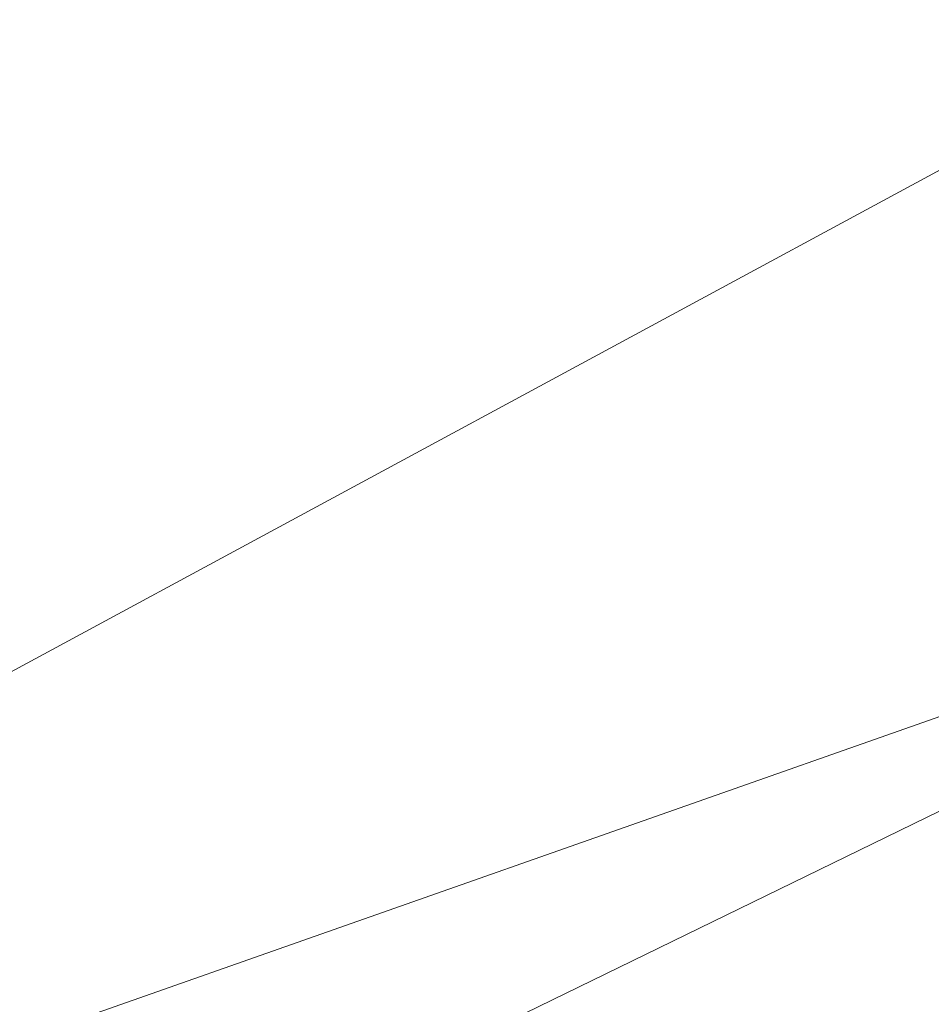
# Model space of a CAD drawing. Extents: x 1620613 to 1693141, y 557269 to 607790.
# Tile 936 of 1056: x 1620876.4 to 1620877.94, y 607337.19 to 607338.85. Entities that reach past the tile are written whole.
import ezdxf

# ---------------------------------------------------------------- set-up
doc = ezdxf.new("R2010")
doc.units = 0
doc.header["$LTSCALE"] = 10
doc.header["$MEASUREMENT"] = 0
for name, pattern in [('DGN Style 2', [7.346996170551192, 4.408197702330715, -2.938798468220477]), ('DGN Style 3', [10.28579463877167, 7.346996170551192, -2.938798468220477]), ('DGN Style 5', [5.142897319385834, 2.204098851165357, -2.938798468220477])]:
    doc.linetypes.add(name, pattern=pattern)
for name, color, linetype, lineweight in [('DT_X_Contour_Minor', 136, 'DGN Style 3', 0), ('PV_X_Driveway', 7, 'DGN Style 5', 0), ('SV_X_Top_of_Bank', 97, 'DGN Style 2', 0)]:
    doc.layers.add(name, color=color, linetype=linetype, lineweight=lineweight)

# ---------------------------------------------------------------- blocks, each defined once
blk = doc.blocks.new('*U1004')
at = {"layer": 'DT_X_Contour_Minor', "transparency": 33554559, "flags": 128}
for points, elevation in [([(-17.45736527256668, 52.90326992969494), (-21.39895877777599, 50.0977725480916), (-22.17212463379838, 49.54786270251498), (-22.80236784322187, 49.10048918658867), (-23.28968840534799, 48.75565200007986), (-23.63408632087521, 48.51335114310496), (-24.36191723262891, 48.00393063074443), (-24.86158497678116, 47.58533965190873), (-25.8147150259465, 46.71163209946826), (-27.22130737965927, 45.38280797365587), (-29.08136203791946, 43.59886727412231), (-34.64612420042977, 38.23486997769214), (-36.47441867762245, 36.47166088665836), (-37.78573048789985, 35.20503158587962), (-38.58005963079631, 34.43498207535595), (-38.85740610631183, 34.16151235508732), (-38.94539676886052, 34.04400650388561), (-38.93639807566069, 34.00681650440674), (-38.93534537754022, 33.99954533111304), (-38.93604386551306, 33.99367038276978), (-38.93849353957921, 33.98919165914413), (-38.94269439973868, 33.98610916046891), (-38.95623160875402, 33.97975079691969), (-38.96354734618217, 33.97610134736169), (-38.97534165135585, 33.96992177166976), (-38.99161452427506, 33.96121206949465), (-39.01236596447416, 33.94997224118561), (-39.11965601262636, 33.89161608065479), (-41.00425999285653, 32.35813691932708), (-41.41850579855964, 32.06585747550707), (-41.85355579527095, 31.84622449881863), (-42.30940998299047, 31.69923798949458), (-42.78606836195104, 31.62489794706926), (-45.05901724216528, 31.44748617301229), (-45.41155417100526, 31.3261421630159), (-45.47864930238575, 31.30298905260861), (-45.52884744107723, 31.28553429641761), (-45.56214858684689, 31.27377789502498), (-45.57855274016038, 31.26771984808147), (-45.60682844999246, 31.25629857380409), (-45.61209900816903, 31.25412344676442), (-45.61557950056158, 31.25263748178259), (-45.6172699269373, 31.25184067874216), (-45.61939097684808, 31.2506347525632), (-45.6221740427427, 31.24922665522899), (-45.63966620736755, 31.24067520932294), (-45.69890002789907, 31.21193393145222), (-45.82608510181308, 31.15654833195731), (-46.17424678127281, 31.00658998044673), (-46.74338506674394, 30.76205887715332), (-47.53349995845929, 30.42295502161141), (-49.93510847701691, 29.39258107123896), (-50.87372427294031, 28.98969278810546), (-51.88836527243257, 28.55380840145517), (-52.97903147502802, 28.08492791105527), (-54.14572288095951, 27.5830513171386), (-57.35826690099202, 26.20071892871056), (-58.58553470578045, 25.6693915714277), (-59.85793010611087, 25.11215879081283), (-61.17545310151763, 24.52902058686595), (-62.53810369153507, 23.91997695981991), (-66.2320087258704, 22.26132005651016), (-67.60640780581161, 21.64488324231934), (-68.95917626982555, 21.0395654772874), (-70.29031411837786, 20.44536676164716), (-71.5998213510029, 19.8622870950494), (-75.06299981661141, 18.3222333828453), (-76.39654123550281, 17.72836383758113), (-77.7997816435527, 17.10179548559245), (-79.27272104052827, 16.44252832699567), (-80.81535942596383, 15.7505623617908), (-85.0219937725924, 13.86172137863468), (-86.5189906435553, 13.18894839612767), (-87.85500549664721, 12.58726018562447), (-89.03003833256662, 12.05665674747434), (-90.04408915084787, 11.5971380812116), (-92.53358197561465, 10.46653466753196), (-93.46605290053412, 10.0434813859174), (-94.39634605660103, 9.622274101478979), (-95.32446144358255, 9.202912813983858), (-96.25039906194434, 8.785397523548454), (-98.7166623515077, 7.674484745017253), (-99.58089384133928, 7.285275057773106), (-100.32389084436, 6.950830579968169), (-100.9456533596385, 6.671151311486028), (-101.4461813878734, 6.446237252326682), (-102.6192768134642, 5.919486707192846), (-103.0579989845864, 5.720960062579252), (-103.4943439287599, 5.520443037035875), (-103.9283116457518, 5.317935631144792), (-104.3599021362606, 5.113437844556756), (-105.5076404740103, 4.565456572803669), (-105.9101584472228, 4.373629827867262), (-106.2569086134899, 4.209135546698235), (-106.5478909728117, 4.071973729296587), (-106.7831055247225, 3.962144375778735), (-107.3359872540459, 3.705709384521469), (-107.582444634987, 3.592054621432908), (-107.907155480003, 3.44341657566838), (-108.3101197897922, 3.25979524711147), (-108.7913375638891, 3.041190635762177), (-110.1789229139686, 2.411600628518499), (-110.6338851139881, 2.205665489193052), (-110.9580827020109, 2.060052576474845), (-111.1515156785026, 1.974761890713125), (-111.214184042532, 1.949793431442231), (-111.2069468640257, 1.96364050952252), (-111.2115937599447, 1.964845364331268), (-111.2309623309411, 1.958074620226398), (-111.2650525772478, 1.943328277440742), (-111.3138644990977, 1.920606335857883), (-111.4636585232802, 1.849380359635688), (-111.5138489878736, 1.825879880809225), (-111.5520748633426, 1.808797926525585), (-111.5783361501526, 1.798134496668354), (-111.5926328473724, 1.793889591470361), (-111.6148045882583, 1.791127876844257), (-111.6289791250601, 1.786770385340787), (-111.6548739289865, 1.775769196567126), (-111.6924890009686, 1.758124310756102), (-111.7418243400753, 1.733835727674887), (-111.8890122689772, 1.660207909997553), (-111.9556566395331, 1.62680212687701), (-112.0451988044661, 1.581805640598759), (-112.1576387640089, 1.525218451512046), (-112.2929765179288, 1.457040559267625), (-112.9779808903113, 1.111832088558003), (-114.4292185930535, -2.077517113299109), (-114.7156034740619, -2.707376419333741), (-114.9527991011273, -3.230090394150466), (-115.140805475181, -3.645659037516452), (-115.2796225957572, -3.954082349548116), (-115.5842159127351, -4.633684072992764), (-115.7192088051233, -4.895647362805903), (-115.8957424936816, -5.171835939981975), (-116.1138169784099, -5.46224980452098), (-116.373432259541, -5.766888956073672), (-117.6818987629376, -7.221730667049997), (-120.7368154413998, -10.20587712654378), (-121.3553677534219, -10.7922755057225), (-121.9017746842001, -11.27255073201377), (-122.3760362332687, -11.64670280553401), (-122.7781524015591, -11.91473172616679), (-123.7542683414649, -12.48797797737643), (-124.3046113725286, -12.81351193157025), (-125.2235535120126, -13.36017910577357), (-126.5110947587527, -14.1279794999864), (-128.1672351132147, -15.11691311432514), (-133.0750748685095, -18.04891371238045), (-134.6900997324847, -19.01396191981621), (-135.8542945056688, -19.71010609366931), (-136.5676591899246, -20.13734623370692), (-136.8301937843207, -20.29568234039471), (-136.929179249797, -20.35937324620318), (-137.0337521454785, -20.42665931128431), (-137.273231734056, -20.58074932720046), (-137.6476180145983, -20.82164329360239), (-138.1569109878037, -21.14934121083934), (-139.6949011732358, -22.1389409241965), (-140.3494626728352, -22.54464155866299), (-141.1596545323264, -23.01954367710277), (-142.125476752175, -23.56364727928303), (-143.2469293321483, -24.17695236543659), (-148.8435122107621, -27.20051289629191), (-155.6668337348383, -30.52728392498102), (-156.9690717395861, -31.16036576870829), (-157.9515050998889, -31.63385228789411), (-158.6141338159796, -31.9477434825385), (-158.9569578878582, -32.10203935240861), (-159.4447492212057, -32.30070123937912), (-159.6311749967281, -32.37850830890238), (-159.8246088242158, -32.46293310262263), (-160.0250507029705, -32.55397562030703), (-160.232500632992, -32.65163586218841), (-160.7950445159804, -32.9208868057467), (-161.0059018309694, -33.00597154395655), (-161.2165658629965, -33.05928755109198), (-161.4270366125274, -33.08083482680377), (-161.6373140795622, -33.07061337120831), (-162.1977962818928, -33.00099784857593), (-162.5945986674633, -33.09803384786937), (-163.3646441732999, -33.44135348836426), (-164.5079327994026, -34.03095676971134), (-166.0244645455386, -34.86684369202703), (-170.5662066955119, -37.42425367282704), (-172.2728793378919, -38.35526261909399), (-173.9865906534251, -39.23023197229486), (-175.7073406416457, -40.04916173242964), (-177.435129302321, -40.81205189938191), (-182.0519506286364, -42.77170622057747), (-183.6363930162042, -43.44221749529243), (-184.9271041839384, -43.98401057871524), (-185.9240841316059, -44.39708547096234), (-186.6273328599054, -44.68144217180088), (-188.1110211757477, -45.26810245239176), (-188.6012821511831, -45.46267125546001), (-188.9592988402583, -45.60638245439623), (-189.1850712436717, -45.69923604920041), (-189.2785993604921, -45.74123203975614), (-189.3516819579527, -45.78541120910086), (-189.6950575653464, -45.99428155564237), (-190.6703724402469, -46.58775821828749), (-192.2776265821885, -47.56584119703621), (-194.5168199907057, -48.92853049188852), (-201.330588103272, -53.07517703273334), (-203.5688460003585, -54.43730063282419), (-205.1732936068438, -55.41368652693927), (-206.143930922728, -56.00433471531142), (-206.4807579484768, -56.20924519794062), (-206.5338829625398, -56.24135621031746), (-206.56011325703, -56.25664552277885), (-206.5989603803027, -56.27843020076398), (-206.6504243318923, -56.30671024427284), (-206.71450511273, -56.34148565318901), (-207.042988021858, -56.51892674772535), (-216.8652858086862, -60.26712173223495), (-218.7128353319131, -60.9722375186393), (-220.04592770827, -61.48121559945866), (-220.8645629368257, -61.79405597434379), (-221.1687410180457, -61.91075864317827), (-221.2939397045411, -61.96044881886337), (-221.6560887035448, -62.10013437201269), (-222.648636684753, -62.48192339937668), (-224.2715836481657, -63.10581590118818), (-226.5249295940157, -63.97181187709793), (-233.3743840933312, -66.60393911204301), (-235.7518862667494, -67.51956538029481), (-237.7473019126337, -68.29234875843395), (-239.3606310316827, -68.92228924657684), (-240.5918736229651, -69.40938684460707), (-243.3657384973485, -70.51785658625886), (-244.3541457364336, -70.9117544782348), (-245.2389687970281, -71.2620958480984), (-246.0202076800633, -71.56888069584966), (-246.6978623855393, -71.83210902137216), (-248.3668293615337, -72.47597585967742), (-248.9959418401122, -72.7096468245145), (-249.6315540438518, -72.92775959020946), (-250.2736659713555, -73.1303141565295), (-250.922277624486, -73.31731052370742), (-252.6605749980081, -73.79522323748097), (-253.3777047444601, -73.97307582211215), (-254.2253709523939, -74.14819904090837), (-255.2035736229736, -74.32059289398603), (-256.3123127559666, -74.49025738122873), (-259.4429990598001, -74.9390568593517), (-259.9788609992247, -75.2542390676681), (-259.2384320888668, -75.86318608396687), (-257.2217123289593, -76.76589790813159), (-253.9287017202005, -77.96237454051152), (-243.4456189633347, -81.5446653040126), (-239.9443442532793, -82.67948381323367), (-237.3028321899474, -83.39722126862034), (-235.5210827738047, -83.69787767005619), (-234.599096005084, -83.58145301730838), (-233.2868148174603, -82.71487920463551), (-232.5237475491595, -82.61634619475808), (-231.218756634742, -82.97067752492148), (-229.3718420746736, -83.77787319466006), (-226.9830038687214, -85.03793320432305), (-219.8902037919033, -89.00191234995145), (-217.497983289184, -90.29225249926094), (-215.6409218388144, -91.19028858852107), (-214.3190194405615, -91.6960206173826), (-213.532276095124, -91.80944858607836), (-212.1478392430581, -91.58885108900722), (-211.5918114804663, -91.45855411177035), (-210.9620558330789, -91.23311130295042), (-210.2585722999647, -90.91252266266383), (-209.4813608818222, -90.49678819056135), (-207.310493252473, -89.26130182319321), (-206.5328441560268, -88.82721764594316), (-205.8280475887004, -88.45157989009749), (-205.1961035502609, -88.13438855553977), (-204.6370120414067, -87.87564364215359), (-203.2432380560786, -87.26358576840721), (-202.625732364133, -87.00239332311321), (-201.8185457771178, -86.67785939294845), (-200.8216782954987, -86.28998397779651), (-199.63512991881, -85.83876707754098), (-196.2180930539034, -84.55106669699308), (-194.9945850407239, -84.07257631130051), (-193.8868386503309, -83.60288043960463), (-192.8948538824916, -83.14197908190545), (-192.018630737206, -82.68987223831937), (-189.8363845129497, -81.49598000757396), (-188.9887605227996, -81.05798606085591), (-188.0825732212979, -80.63942339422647), (-187.1178226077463, -80.2402920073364), (-186.0945086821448, -79.86059190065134), (-183.2875871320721, -78.87396665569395), (-182.3396351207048, -78.53955701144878), (-181.6009702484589, -78.276297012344), (-181.0715925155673, -78.08418665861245), (-180.7515019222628, -77.96322594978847), (-180.1769765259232, -77.73553025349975), (-179.8737207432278, -77.61785036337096), (-179.3948474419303, -77.4355824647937), (-178.7403566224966, -77.1887265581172), (-177.9102482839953, -76.87728264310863), (-175.4624693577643, -75.96064819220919), (-174.3456440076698, -75.53590440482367), (-172.8310021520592, -74.94914888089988), (-170.9185437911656, -74.20038162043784), (-168.6082689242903, -73.28960262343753), (-161.9171139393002, -70.64484298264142), (-159.6972275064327, -69.7679149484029), (-158.0559344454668, -69.12070057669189), (-156.9932347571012, -68.70319986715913), (-156.5091284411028, -68.51541282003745), (-155.9896360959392, -68.32093224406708), (-155.7559475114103, -68.21733815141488), (-155.4445010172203, -68.05241630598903), (-155.0552966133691, -67.82616670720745), (-154.5883343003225, -67.5385893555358), (-153.2394242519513, -66.68994607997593), (-152.7152412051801, -66.37564430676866), (-152.1543746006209, -66.06922144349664), (-151.5568244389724, -65.77067749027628), (-150.9225907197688, -65.480012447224), (-149.182389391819, -64.71541087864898), (-148.3115284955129, -64.34412459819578), (-147.0040968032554, -63.80371693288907), (-145.2600943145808, -63.09418788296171), (-143.0795210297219, -62.21553744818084), (-136.6825645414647, -59.64697444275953), (-134.4940270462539, -58.77966739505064), (-132.726131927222, -58.10416850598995), (-131.378879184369, -57.62047777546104), (-130.4522688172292, -57.32859520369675), (-128.5421643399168, -56.8059858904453), (-127.9128130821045, -56.63172460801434), (-127.4573376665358, -56.50089774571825), (-127.1757380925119, -56.41350530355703), (-127.0680143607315, -56.36954728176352), (-126.9710139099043, -56.26575682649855), (-126.7956728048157, -56.1396739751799), (-126.7287661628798, -56.11255874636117), (-126.6031924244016, -56.08524856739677), (-126.418951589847, -56.05774343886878), (-126.176043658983, -56.03004336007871), (-125.4500663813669, -55.9559165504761), (-125.2042487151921, -55.92880988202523), (-125.0112786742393, -55.90308498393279), (-124.8711562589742, -55.87874185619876), (-124.7838814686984, -55.85578049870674), (-124.6216121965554, -55.79639257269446), (-124.5715618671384, -55.77771408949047), (-124.5431128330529, -55.76621958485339), (-124.5362650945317, -55.76190905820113), (-124.5510186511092, -55.76478251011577), (-124.6191631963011, -55.78202368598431), (-124.5718470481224, -55.75624373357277), (-124.3787901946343, -55.66597299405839), (-124.0399926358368, -55.511211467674), (-123.555454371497, -55.29195915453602), (-122.0690313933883, -54.62129860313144), (-121.5602130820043, -54.39369512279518), (-121.1485753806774, -54.21388009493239), (-120.834118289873, -54.0818535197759), (-120.6168418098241, -53.99761539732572), (-120.1670120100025, -53.83669834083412), (-119.9940170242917, -53.77017708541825), (-119.8124044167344, -53.69130111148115), (-119.622174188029, -53.60007041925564), (-119.42332633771, -53.49648500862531), (-118.8815752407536, -53.20378428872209), (-118.7012260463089, -53.10660114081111), (-118.5664917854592, -53.03457723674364), (-118.4773724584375, -52.98771257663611), (-118.4338680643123, -52.96600716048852), (-118.378676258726, -52.94167170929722), (-118.3462711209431, -52.92746957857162), (-118.2904495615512, -52.90311477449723), (-118.211211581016, -52.86860729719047), (-118.108557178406, -52.82394714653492), (-117.8035902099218, -52.69131651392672), (-117.7033780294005, -52.64756809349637), (-117.6314667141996, -52.61579580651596), (-117.5878562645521, -52.59599965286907), (-117.5725466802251, -52.58817963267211), (-117.5694556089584, -52.58329442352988), (-117.5023191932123, -52.5537070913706), (-117.3032282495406, -52.46860900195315), (-116.9721827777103, -52.32800015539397), (-116.5091827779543, -52.1318805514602), (-115.0985767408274, -51.53488059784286), (-114.5787590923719, -51.31273690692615), (-114.0772606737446, -51.09405579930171), (-113.594081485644, -50.87883727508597), (-113.1292215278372, -50.66708133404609), (-111.914020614, -50.10701560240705), (-111.4423497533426, -49.89071825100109), (-110.938737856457, -49.6618754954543), (-110.4031849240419, -49.42048733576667), (-109.8356909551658, -49.16655377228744), (-108.2797856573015, -48.47267039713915), (-107.637205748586, -48.18686541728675), (-106.8763949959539, -47.84986300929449), (-105.9973533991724, -47.46166317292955), (-105.0000809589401, -47.02226590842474), (-102.1830466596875, -45.78227663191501), (-101.0416261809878, -45.27859689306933), (-99.730140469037, -44.69754963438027), (-98.24858952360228, -44.03913485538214), (-96.59697334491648, -43.3033525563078), (-91.96590989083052, -41.23810973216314), (-90.26453862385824, -40.47824782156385), (-88.63372241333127, -39.7475942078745), (-87.07346125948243, -39.0461488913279), (-85.58375516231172, -38.37391187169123), (-81.70527897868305, -36.62022421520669), (-80.33508533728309, -36.00080075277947), (-79.13336155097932, -35.4577961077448), (-78.1001076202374, -34.99121027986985), (-77.23532354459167, -34.60104326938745), (-75.15385914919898, -33.66248966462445), (-74.2553197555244, -33.25839136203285), (-73.12079987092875, -32.75001165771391), (-71.75029949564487, -32.13735055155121), (-70.14381862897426, -31.4204080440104), (-65.54522899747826, -29.36951948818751), (-63.95151954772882, -28.65803548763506), (-62.61933342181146, -28.0617499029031), (-61.54867061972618, -27.58066273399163), (-60.73953114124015, -27.21477398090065), (-58.93052363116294, -26.39266852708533), (-58.31693849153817, -26.11331703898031), (-57.83293870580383, -25.89184166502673), (-57.47852427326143, -25.72824240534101), (-57.25369519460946, -25.62251925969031), (-56.82693145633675, -25.41775902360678), (-56.65531035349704, -25.33478436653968), (-56.46051984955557, -25.23943057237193), (-56.24255994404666, -25.13169764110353), (-56.0014306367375, -25.01158557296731), (-55.32752661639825, -24.67478120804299), (-55.05126318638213, -24.53896794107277), (-54.72790091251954, -24.38413141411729), (-54.35743979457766, -24.21027162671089), (-53.93987983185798, -24.01738857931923), (-52.76358814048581, -23.47766943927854), (-52.37750348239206, -23.30100356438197), (-52.10146827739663, -23.1757952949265), (-51.93548252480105, -23.10204463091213), (-51.87954622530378, -23.07975157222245), (-51.87711536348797, -23.08891355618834), (-51.86492463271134, -23.08638447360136), (-51.83017558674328, -23.07192573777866), (-51.77286822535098, -23.04553734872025), (-51.69300254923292, -23.00721930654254), (-51.44994965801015, -22.88913165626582), (-51.31643438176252, -22.82435836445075), (-51.09817822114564, -22.71860422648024), (-50.7951811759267, -22.5718692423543), (-50.40744324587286, -22.38415341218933), (-48.4002708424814, -21.41252423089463), (-48.36751615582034, -20.77412141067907), (-48.22934931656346, -20.45036320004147), (-47.82888652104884, -19.75268977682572), (-47.16612776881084, -18.68110114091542), (-46.24107306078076, -17.23559729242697), (-43.42453256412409, -12.8823667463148), (-42.35470139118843, -11.39228932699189), (-41.25761324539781, -10.18697997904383), (-40.13326812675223, -9.266438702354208), (-38.98166603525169, -8.63066549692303), (-35.87438449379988, -7.314961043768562), (-34.83209626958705, -6.873628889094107), (-34.0356927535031, -6.536410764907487), (-33.48517394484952, -6.303306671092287), (-33.18053984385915, -6.174316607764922), (-32.69602851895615, -5.96916181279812), (-32.28319507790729, -5.712428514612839), (-31.40807824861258, -5.096094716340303), (-30.07067803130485, -4.120160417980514), (-28.27099442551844, -2.784625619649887), (-22.85546029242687, 1.256267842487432), (-20.95785962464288, 2.654420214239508), (-19.32670822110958, 3.818207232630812), (-17.96200608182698, 4.747628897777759), (-16.86375320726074, 5.442685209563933), (-14.29034455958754, 6.983681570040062), (-13.4230960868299, 7.5066692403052), (-12.75140715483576, 7.919884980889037), (-12.2752777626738, 8.223328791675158), (-11.99470791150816, 8.417000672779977), (-11.50726769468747, 8.787096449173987), (-11.10789761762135, 9.047810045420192), (-10.27536754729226, 9.552379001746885), (-9.009677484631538, 10.30080331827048), (-7.310827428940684, 11.2930829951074), (-2.203013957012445, 14.26430261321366), (-0.4445038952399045, 15.288643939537), (1.00016618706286, 16.13325320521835), (2.130996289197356, 16.79813040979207), (2.947986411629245, 17.28327555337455), (4.70817343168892, 18.33735318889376), (5.556006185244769, 18.85372868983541), (6.779364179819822, 19.61229696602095), (8.37824741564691, 20.61305801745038), (10.35265589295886, 21.85601184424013), (16.11844548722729, 25.49347908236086), (18.05360645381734, 26.71963120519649), (19.53474715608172, 27.66998714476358), (20.56186759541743, 28.34454690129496), (21.13496777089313, 28.7433104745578), (22.05787455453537, 29.43895175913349), (22.41446905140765, 29.54562768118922), (22.79207245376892, 29.34392448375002), (23.19068476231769, 28.83384216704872), (23.61030597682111, 28.01538073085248), (25.61755909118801, 23.47634274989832)], 0.6000414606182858), ([(-19.69856338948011, 52.66703538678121), (-22.97917621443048, 50.33200244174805), (-23.62268697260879, 49.87430905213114), (-24.14724232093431, 49.50195728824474), (-24.55284226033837, 49.21494715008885), (-24.83948679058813, 49.01327863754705), (-25.44526499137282, 48.58928477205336), (-25.8611415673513, 48.24088889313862), (-26.65443764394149, 47.51369665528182), (-27.82515322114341, 46.40770805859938), (-29.37328829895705, 44.92292310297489), (-34.00487450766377, 40.45843474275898), (-35.55615833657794, 38.95139871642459), (-36.73632016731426, 37.77865690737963), (-37.54535999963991, 36.94020931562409), (-37.98327783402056, 36.43605594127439), (-39.16094306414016, 34.86336003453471), (-39.04050473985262, 34.36560984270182), (-39.02641544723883, 34.2682926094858), (-39.03576399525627, 34.18966242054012), (-39.06855038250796, 34.12971927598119), (-39.12477461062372, 34.0884631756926), (-39.30595633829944, 34.00336296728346), (-39.40387001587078, 33.95451880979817), (-39.56172475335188, 33.87181149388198), (-39.77952055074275, 33.75524101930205), (-40.05725740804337, 33.6048073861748), (-41.49322521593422, 32.82376972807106), (-41.86682246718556, 32.51977822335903), (-41.94894109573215, 32.46183777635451), (-42.03518387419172, 32.41829850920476), (-42.12555080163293, 32.3891604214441), (-42.22004187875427, 32.37442351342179), (-42.67062325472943, 32.33925402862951), (-44.52491818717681, 31.70100150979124), (-44.87782919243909, 31.57921938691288), (-45.14186437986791, 31.48740981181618), (-45.31702374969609, 31.42557278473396), (-45.40330730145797, 31.39370830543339), (-45.51489568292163, 31.34869975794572), (-45.55203357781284, 31.33363400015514), (-45.57975597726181, 31.3221931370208), (-45.59806288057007, 31.31437716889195), (-45.60695428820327, 31.31018609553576), (-45.61811071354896, 31.30384309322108), (-45.63274925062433, 31.29643669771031), (-45.6682975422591, 31.2789747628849), (-45.72475558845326, 31.25145728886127), (-45.80212338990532, 31.21388427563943), (-46.03631719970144, 31.10028218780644), (-46.21665420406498, 31.01860475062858), (-46.58201985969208, 30.85877400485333), (-47.13241416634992, 30.62078995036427), (-47.86783712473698, 30.30465258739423), (-50.07566988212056, 29.35741520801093), (-50.93855268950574, 28.98703429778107), (-51.87132654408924, 28.58631960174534), (-52.87399144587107, 28.15527112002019), (-53.94654739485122, 27.69388885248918), (-56.89988465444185, 26.42309109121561), (-58.06257946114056, 25.91916534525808), (-59.33566093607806, 25.36048642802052), (-60.71912907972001, 24.74705433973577), (-62.21298389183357, 24.07886908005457), (-66.34377894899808, 22.22403749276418), (-67.84851839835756, 21.54901817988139), (-69.2646404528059, 20.915083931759), (-70.59214511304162, 20.32223474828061), (-71.83103237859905, 19.77047062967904), (-75.01657522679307, 18.35387973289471), (-76.27740395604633, 17.79226561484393), (-77.67073300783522, 17.16986643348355), (-79.19656238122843, 16.48668218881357), (-80.85489207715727, 15.74271288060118), (-85.45377169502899, 13.67774797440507), (-87.07017853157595, 12.95140588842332), (-88.4702393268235, 12.32110330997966), (-89.65395408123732, 11.78684023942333), (-90.62132279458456, 11.34861667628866), (-92.9125113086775, 10.30807318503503), (-93.7707048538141, 9.91871885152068), (-94.62689410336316, 9.531063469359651), (-95.48107905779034, 9.145107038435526), (-96.33325971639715, 8.76084955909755), (-98.60306907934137, 7.738428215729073), (-99.40987567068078, 7.375095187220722), (-100.1279384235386, 7.051912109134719), (-100.7572573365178, 6.768878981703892), (-101.2978324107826, 6.525995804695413), (-102.6210408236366, 5.93184059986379), (-103.1047424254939, 5.713238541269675), (-103.5634409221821, 5.503048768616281), (-103.9971363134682, 5.301271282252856), (-104.4058285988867, 5.107906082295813), (-105.4623372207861, 4.603481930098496), (-105.8398135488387, 4.423677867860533), (-106.1798610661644, 4.26258379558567), (-106.4824797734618, 4.120199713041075), (-106.747669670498, 3.996525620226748), (-107.4049376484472, 3.691674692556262), (-107.6804949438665, 3.564470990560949), (-108.0142158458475, 3.411498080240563), (-108.406100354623, 3.232755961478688), (-108.8561484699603, 3.028244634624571), (-110.1338282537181, 2.448522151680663), (-110.552566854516, 2.259257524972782), (-110.8505228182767, 2.126255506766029), (-111.0276961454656, 2.049516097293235), (-111.08408683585, 2.029039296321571), (-111.0734184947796, 2.049451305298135), (-111.080268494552, 2.051227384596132), (-111.1088197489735, 2.041246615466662), (-111.1590722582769, 2.01950899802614), (-111.2310260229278, 1.986014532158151), (-111.4518377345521, 1.881020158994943), (-111.5258236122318, 1.846378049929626), (-111.582172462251, 1.821197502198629), (-111.6208842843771, 1.805478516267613), (-111.6419590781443, 1.799221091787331), (-111.6746424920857, 1.795150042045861), (-111.6955372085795, 1.788726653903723), (-111.7337087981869, 1.772509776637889), (-111.7891572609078, 1.746499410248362), (-111.8618825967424, 1.710695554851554), (-112.0788526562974, 1.602160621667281), (-112.1770932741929, 1.55291708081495), (-112.3090875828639, 1.486587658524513), (-112.4748355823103, 1.403172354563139), (-112.6743372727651, 1.302671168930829), (-113.6841037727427, 0.7937985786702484), (-115.0783100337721, -2.270214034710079), (-115.3522554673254, -2.863819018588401), (-115.5765747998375, -3.331485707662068), (-115.7512680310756, -3.67321410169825), (-115.8763351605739, -3.88900420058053), (-116.1436793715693, -4.296526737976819), (-116.3361288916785, -4.53254616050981), (-116.712969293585, -4.934962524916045), (-117.2742005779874, -5.503775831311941), (-118.0198227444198, -6.238986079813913), (-120.2540030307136, -8.421409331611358), (-121.0628229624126, -9.181990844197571), (-121.8136475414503, -9.82691794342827), (-122.5064767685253, -10.35619062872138), (-123.1413106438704, -10.76980890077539), (-124.7568738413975, -11.71858507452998), (-125.4910743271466, -12.1518302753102), (-126.4820033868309, -12.73998374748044), (-127.7296610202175, -13.48304549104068), (-129.2340472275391, -14.38101550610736), (-133.5880485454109, -16.98214657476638), (-135.0237390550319, -17.84016853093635), (-136.0653095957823, -18.46338609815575), (-136.7127601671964, -18.85179927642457), (-136.9660907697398, -19.0054080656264), (-137.1161457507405, -19.10195898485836), (-137.6377050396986, -19.43754950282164), (-141.3087850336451, -21.79965801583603), (-142.3010540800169, -22.41467155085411), (-143.5292477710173, -23.13458965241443), (-144.9933661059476, -23.95941232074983), (-146.6934090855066, -24.88913955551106), (-155.1774338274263, -29.47264397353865), (-158.1466348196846, -30.92030429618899), (-158.713309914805, -31.19579288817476), (-159.1408204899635, -31.40183281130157), (-159.4291665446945, -31.53842406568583), (-159.5783480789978, -31.60556665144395), (-159.7906128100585, -31.69201532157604), (-159.8883121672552, -31.73380688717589), (-160.0222116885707, -31.79434508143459), (-160.1923113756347, -31.87362990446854), (-160.3986112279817, -31.97166135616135), (-160.9970110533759, -32.25807406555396), (-161.2066706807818, -32.35040008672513), (-161.3868496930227, -32.41256861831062), (-161.5375480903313, -32.44457966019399), (-161.6587658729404, -32.44643321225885), (-161.9427058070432, -32.41116603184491), (-162.2622683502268, -32.52707462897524), (-163.0080010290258, -32.90125080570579), (-164.1799038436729, -33.53369456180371), (-165.7779767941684, -34.42440589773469), (-170.6077315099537, -37.14399289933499), (-172.4226320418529, -38.13404136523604), (-174.2450176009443, -39.06449651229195), (-176.0748881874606, -39.93535834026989), (-177.9122438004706, -40.74662684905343), (-182.8218388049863, -42.83055178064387), (-184.4818742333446, -43.53374406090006), (-185.779784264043, -44.08037720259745), (-186.7155688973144, -44.47045120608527), (-187.2892281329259, -44.70396607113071), (-188.3361522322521, -45.11792686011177), (-188.6820914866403, -45.25521901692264), (-188.9347161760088, -45.35662489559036), (-189.0940263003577, -45.42214449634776), (-189.1600218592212, -45.451777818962), (-189.2115905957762, -45.4829516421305), (-189.4617345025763, -45.63511273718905), (-190.1734896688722, -46.0682156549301), (-191.3468560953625, -46.78226039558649), (-201.688822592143, -53.07604850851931), (-205.38679917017, -54.64874049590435), (-205.8096564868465, -54.82854462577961), (-206.0697906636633, -54.93912351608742), (-206.167201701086, -54.98047716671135), (-206.2714584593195, -55.02426665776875), (-208.0122552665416, -55.75542891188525), (-208.5894353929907, -55.98843138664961), (-209.5623374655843, -56.36879869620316), (-210.9309614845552, -56.89653084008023), (-212.695307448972, -57.57162781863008), (-217.9278592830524, -59.56837287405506), (-219.6532586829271, -60.22691584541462), (-220.9050430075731, -60.70498596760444), (-221.6832122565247, -61.00258324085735), (-221.9877664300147, -61.11970766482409), (-222.1684241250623, -61.19140899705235), (-222.5113793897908, -61.32394815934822), (-223.404751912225, -61.66778964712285), (-224.8485416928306, -62.22293346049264), (-226.8427487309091, -62.98937959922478), (-232.8945238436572, -65.31497240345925), (-235.0483319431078, -66.14522009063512), (-236.9709249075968, -66.89176854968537), (-238.6623027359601, -67.5546177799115), (-240.1224654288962, -68.13376778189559), (-243.7079457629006, -69.56656881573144), (-244.9504880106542, -70.0621904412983), (-245.9890045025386, -70.47445454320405), (-246.8234952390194, -70.80336112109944), (-247.453960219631, -71.0489101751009), (-248.8631658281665, -71.59256428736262), (-249.4288484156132, -71.79934764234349), (-250.068991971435, -72.0119571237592), (-250.7835964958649, -72.23039273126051), (-251.57266198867, -72.45465446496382), (-253.7761179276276, -73.0604539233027), (-254.6851475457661, -73.28589885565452), (-255.7596444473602, -73.50788405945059), (-256.9996086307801, -73.72640953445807), (-258.4050400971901, -73.94147528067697), (-262.3734803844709, -74.51037096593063), (-263.0527359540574, -74.90989415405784), (-262.1141724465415, -75.68179195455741), (-259.5577898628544, -76.8260643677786), (-255.3835882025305, -78.34271139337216), (-242.0952916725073, -82.8836029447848), (-237.6840457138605, -84.33988916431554), (-234.4165302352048, -85.3030791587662), (-232.2927452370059, -85.77317292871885), (-231.3126907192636, -85.75017047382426), (-230.2241859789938, -85.03136896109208), (-229.5912405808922, -84.9496382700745), (-228.508782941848, -85.24354733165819), (-226.9768130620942, -85.91309614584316), (-224.995330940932, -86.95828471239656), (-219.112028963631, -90.24630722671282), (-217.1124980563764, -91.31418354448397), (-215.5263818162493, -92.05179561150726), (-214.3536802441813, -92.45914342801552), (-213.5943933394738, -92.53622699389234), (-212.1208478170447, -92.30143083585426), (-211.5290315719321, -92.16274735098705), (-210.858741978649, -91.92279401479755), (-210.1099790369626, -91.58157082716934), (-209.28274274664, -91.13907778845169), (-206.9721481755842, -89.82406988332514), (-206.1693524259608, -89.3729833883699), (-205.4939111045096, -89.0059798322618), (-204.9458242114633, -88.72305921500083), (-204.5250917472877, -88.52422153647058), (-203.5729444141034, -88.10609831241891), (-203.0896583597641, -87.90451251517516), (-202.3539106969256, -87.61334754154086), (-201.3657014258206, -87.2326033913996), (-200.1250305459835, -86.76228006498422), (-196.4799593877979, -85.38864562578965), (-195.1748011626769, -84.87822341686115), (-193.9931298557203, -84.3771826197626), (-192.9349454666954, -83.88552323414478), (-192.0002479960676, -83.40324526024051), (-189.6723706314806, -82.12967921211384), (-188.7681808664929, -81.66245595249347), (-187.8015195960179, -81.21596070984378), (-186.7723868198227, -80.79019348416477), (-185.6807825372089, -80.38515427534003), (-182.6865424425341, -79.33268707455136), (-181.6753293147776, -78.97596076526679), (-180.8873700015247, -78.69513223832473), (-180.3226645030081, -78.49020149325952), (-179.9812128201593, -78.36116853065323), (-179.3683467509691, -78.11827767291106), (-179.0742228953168, -78.00374266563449), (-178.6515008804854, -77.84230578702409), (-178.1001807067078, -77.63396703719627), (-177.4202623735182, -77.37872641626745), (-175.4356826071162, -76.63554893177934), (-174.4497595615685, -76.25938664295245), (-172.9804252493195, -75.68828288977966), (-171.0276796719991, -74.92223767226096), (-168.5915228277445, -73.96125099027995), (-161.4505562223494, -71.13869788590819), (-159.0869534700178, -70.20488320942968), (-157.3518701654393, -69.52035400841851), (-156.2453063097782, -69.08511028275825), (-155.7672619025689, -68.89915203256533), (-155.3305027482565, -68.73564399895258), (-155.1340308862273, -68.64854807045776), (-154.8721846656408, -68.50989130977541), (-154.5449640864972, -68.31967371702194), (-154.1523691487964, -68.07789529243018), (-153.0182835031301, -67.36440505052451), (-152.5775806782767, -67.10015827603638), (-152.1060364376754, -66.84253563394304), (-151.6036507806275, -66.5915371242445), (-151.0704237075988, -66.34716274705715), (-149.6073629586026, -65.7043299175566), (-148.8065406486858, -65.3646077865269), (-147.5013692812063, -64.82756601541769), (-145.6918488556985, -64.09320460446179), (-143.3779793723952, -63.16152355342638), (-136.5351953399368, -60.41394789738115), (-134.2126801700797, -59.4912702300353), (-132.377222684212, -58.78391897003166), (-131.0288228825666, -58.29189411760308), (-130.1674807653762, -58.01519567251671), (-128.5199786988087, -57.56443502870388), (-127.9697858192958, -57.40625049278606), (-127.5548337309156, -57.26976736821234), (-127.275122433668, -57.15498565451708), (-127.1306519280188, -57.06190535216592), (-126.7720180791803, -56.67816723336), (-126.1237401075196, -56.21200879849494), (-125.9842667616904, -56.12277422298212), (-125.843680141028, -56.05485268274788), (-125.7019802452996, -56.00824417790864), (-125.5591670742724, -55.98294870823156), (-125.1768475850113, -55.94391150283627), (-125.0332902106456, -55.9244748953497), (-124.8893577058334, -55.89544297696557), (-124.7450500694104, -55.85681574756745), (-124.6003673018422, -55.80859320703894), (-124.2140464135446, -55.66720601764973), (-124.0948896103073, -55.62273741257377), (-124.0271598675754, -55.59537198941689), (-124.0108571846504, -55.58510974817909), (-124.0459815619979, -55.59195068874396), (-124.2082159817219, -55.63299743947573), (-124.2072954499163, -55.62203224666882), (-124.0828580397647, -55.5583516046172), (-123.8349037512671, -55.44195551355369), (-123.4634325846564, -55.27284397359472), (-122.3081536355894, -54.75159260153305), (-121.9045513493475, -54.57178320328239), (-121.5602037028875, -54.42329353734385), (-121.2751106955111, -54.30612360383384), (-121.0492723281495, -54.22027340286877), (-120.5260428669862, -54.03309917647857), (-120.3248199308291, -53.95572350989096), (-120.1135732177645, -53.86397717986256), (-119.8923027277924, -53.75786018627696), (-119.6610084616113, -53.63737252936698), (-119.0308587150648, -53.29691122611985), (-118.8210815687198, -53.18387050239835), (-118.6643624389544, -53.10009430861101), (-118.5607013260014, -53.04558264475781), (-118.5100982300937, -53.02033551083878), (-118.445900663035, -52.99202919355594), (-118.4082079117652, -52.9755096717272), (-118.3432778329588, -52.94718084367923), (-118.2511104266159, -52.90704270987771), (-117.7769766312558, -52.70082302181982), (-117.6604126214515, -52.64993608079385), (-117.5767673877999, -52.61297944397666), (-117.5260409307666, -52.58995311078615), (-117.5082332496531, -52.58085708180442), (-117.5046378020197, -52.57517474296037), (-117.4425207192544, -52.54752018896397), (-117.2588660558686, -52.46881828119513), (-116.9536738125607, -52.33906901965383), (-116.5269439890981, -52.15827240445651), (-115.2269476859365, -51.60808495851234), (-114.7389264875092, -51.39922886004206), (-114.2498601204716, -51.18530114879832), (-113.759748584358, -50.96630182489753), (-113.2685918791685, -50.74223088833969), (-111.95744710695, -50.13794624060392), (-111.4485363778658, -49.90457154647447), (-110.9051627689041, -49.65766094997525), (-110.327326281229, -49.39721445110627), (-109.7150269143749, -49.12323204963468), (-108.0362780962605, -48.37456444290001), (-107.3639307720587, -48.07542310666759), (-106.6059504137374, -47.73949980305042), (-105.7623370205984, -47.3667945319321), (-104.833090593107, -46.95730729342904), (-102.2409227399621, -45.8162987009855), (-101.1565342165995, -45.33762621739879), (-99.84749453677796, -44.75736521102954), (-98.31380370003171, -44.07551568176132), (-96.55546170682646, -43.29207762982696), (-91.56701484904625, -41.06745812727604), (-89.76278223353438, -40.26181413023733), (-88.09141953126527, -39.51334676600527), (-86.5529267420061, -38.82205603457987), (-85.14730386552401, -38.18794193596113), (-81.57613607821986, -36.57320651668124), (-80.31450878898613, -36.00286264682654), (-79.20800276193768, -35.5028826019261), (-78.25661799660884, -35.07326638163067), (-77.46035449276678, -34.7140139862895), (-75.54381349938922, -33.84982603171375), (-74.6826008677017, -33.4626414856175), (-73.53636871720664, -32.9492288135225), (-72.10511704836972, -32.3095880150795), (-70.38884586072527, -31.54371909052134), (-65.43209666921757, -29.33309779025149), (-63.72753570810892, -28.57223248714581), (-62.33141471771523, -27.94760255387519), (-61.24373369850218, -27.45920798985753), (-60.4644926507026, -27.1070487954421), (-58.797769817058, -26.34960476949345), (-58.23244526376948, -26.09222523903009), (-57.78651372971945, -25.88816966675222), (-57.45997521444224, -25.73743805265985), (-57.25282971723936, -25.64003039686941), (-56.85963241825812, -25.45137525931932), (-56.69481242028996, -25.37157956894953), (-56.49525040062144, -25.27368385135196), (-56.26094635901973, -25.15768810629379), (-55.99190029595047, -25.02359233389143), (-55.22812143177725, -24.64187023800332), (-54.92668235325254, -24.49329798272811), (-54.59519926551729, -24.3338727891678), (-54.23367216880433, -24.16359465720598), (-53.84210106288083, -23.98246358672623), (-52.75785276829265, -23.48497681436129), (-52.40194051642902, -23.32227899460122), (-52.14738998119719, -23.20730061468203), (-51.99420116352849, -23.14004167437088), (-51.94237406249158, -23.12050217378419), (-51.93931741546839, -23.13202275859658), (-51.92398838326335, -23.12884260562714), (-51.8802937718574, -23.11066170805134), (-51.8082335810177, -23.07748006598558), (-51.70780781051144, -23.02929767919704), (-51.40218498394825, -22.88081032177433), (-51.2431828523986, -22.80366298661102), (-50.99539357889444, -22.68358649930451), (-50.65881716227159, -22.5205808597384), (-48.98076792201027, -21.70824775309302), (-48.57046440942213, -21.50972802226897), (-48.27906813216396, -21.36896756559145), (-48.10657908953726, -21.28596638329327), (-48.0529972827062, -21.26072447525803), (-48.06865544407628, -21.27042508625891), (-48.07115256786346, -21.27239256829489), (-48.06690031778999, -21.27101955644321), (-48.05589869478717, -21.26630605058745), (-48.03814769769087, -21.25825205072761), (-47.9818125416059, -21.2323207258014), (-47.96044154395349, -21.22566803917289), (-47.93857991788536, -21.22515847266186), (-47.91622766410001, -21.23079202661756), (-47.89338478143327, -21.24256870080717), (-47.78563986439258, -21.31186046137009), (-47.20908225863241, -20.90700073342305), (-46.97236126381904, -20.63230061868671), (-46.50929439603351, -19.98171158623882), (-45.81988165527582, -18.95523363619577), (-44.90412304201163, -17.55286676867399), (-42.16030557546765, -13.31203656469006), (-41.1331361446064, -11.86680070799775), (-40.10949095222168, -10.71171579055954), (-39.08936999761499, -9.846781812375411), (-38.07277328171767, -9.271998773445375), (-33.76517537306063, -7.448048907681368), (-33.0203968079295, -7.132690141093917), (-32.59842122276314, -6.954014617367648), (-32.18856481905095, -6.692880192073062), (-31.27547729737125, -6.043483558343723), (-29.85915865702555, -5.005824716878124), (-27.93960889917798, -3.579903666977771), (-22.1498347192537, 0.740235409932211), (-20.14911241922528, 2.218233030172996), (-18.4892761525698, 3.412121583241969), (-17.17032592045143, 4.321901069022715), (-16.19226172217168, 4.947571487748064), (-14.03860523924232, 6.237213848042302), (-13.30746693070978, 6.678956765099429), (-12.7292943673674, 7.036953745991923), (-12.30408755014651, 7.311204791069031), (-12.03184647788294, 7.501709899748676), (-11.50982461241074, 7.898062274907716), (-11.08212105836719, 8.177272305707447), (-10.19052679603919, 8.71763811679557), (-8.835041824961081, 9.519159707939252), (-7.015666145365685, 10.5818370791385), (-1.545476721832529, 13.76385110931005), (0.3151866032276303, 14.84732790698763), (1.794534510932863, 15.71124777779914), (2.892567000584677, 16.35561072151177), (3.609284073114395, 16.78041673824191), (5.012109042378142, 17.62049021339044), (5.76226761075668, 18.07900135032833), (6.960624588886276, 18.82447965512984), (8.607179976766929, 19.85692512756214), (10.70193377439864, 21.17633776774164), (16.88554178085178, 25.07739436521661), (18.93543929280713, 26.37318279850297), (20.44742582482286, 27.33475565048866), (21.42150137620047, 27.96211292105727), (21.85766594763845, 28.25525461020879), (22.30355683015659, 28.59134500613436), (22.50757434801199, 28.57112496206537), (22.78520873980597, 28.25839703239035), (23.13646000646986, 27.65316121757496), (23.56132814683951, 26.75541751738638), (25.71581884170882, 21.88342851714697)], 1.00004144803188)]:
    blk.add_lwpolyline(points, dxfattribs=dict(at, elevation=elevation))

msp = doc.modelspace()

# ---------------------------------------------------------------- linework, layer by layer
at = {"layer": 'PV_X_Driveway', "extrusion": (-0.06840491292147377, 0.09722345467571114, 0.9929090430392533), "elevation": -50776.94618662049, "flags": 128}
msp.add_lwpolyline([(-1675197.499388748, 432992.9258386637), (-1675193.486980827, 432991.2320525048), (-1675186.401155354, 432990.7443540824), (-1675173.477796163, 432991.3626955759), (-1675157.216023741, 432992.231291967), (-1675138.055450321, 432993.8163605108), (-1675115.649521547, 432995.5191143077), (-1675093.712223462, 432995.5584470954), (-1675072.389942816, 432993.8570568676), (-1675059.619387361, 432992.1641317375), (-1675043.90788481, 432988.1059208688), (-1675031.516761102, 432983.3011168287), (-1675013.58286424, 432975.0375323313)], dxfattribs=at)
at = {"layer": 'SV_X_Top_of_Bank', "extrusion": (0.007114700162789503, -0.05176716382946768, 0.9986338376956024), "elevation": -18855.21206843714, "flags": 128}
msp.add_lwpolyline([(1688341.399474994, 380495.2335694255), (1688359.531308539, 380495.7043637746), (1688370.463455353, 380498.0725351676), (1688395.572580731, 380506.740670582), (1688420.940108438, 380511.7574321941), (1688444.138128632, 380518.355338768), (1688467.22231404, 380528.7305743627), (1688491.262317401, 380540.2151339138), (1688508.535586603, 380545.2887184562), (1688513.5223003, 380548.4010002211), (1688516.051220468, 380548.1495454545), (1688520.39603739, 380549.3039635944), (1688525.368929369, 380551.0706712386)], dxfattribs=at)
at = {"layer": 'SV_X_Top_of_Bank', "extrusion": (0.04489057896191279, -0.1067836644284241, 0.9932683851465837), "elevation": 8952.639644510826, "flags": 128}
msp.add_lwpolyline([(1729619.200279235, -67683.47041249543), (1729610.048117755, -67689.2494116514), (1729593.286163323, -67692.1110974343), (1729566.643396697, -67690.50938442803), (1729551.852254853, -67691.88192179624), (1729536.554039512, -67691.83763185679), (1729515.835796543, -67695.68964613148), (1729501.149706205, -67697.72199223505), (1729469.279658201, -67698.3224800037)], dxfattribs=at)

# ---------------------------------------------------------------- block references
at = {"layer": 'DT_X_Contour_Minor', "transparency": 33554559}
msp.add_blockref('*U1004', (1621028.060791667, 607365.3311666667, 1050.599958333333), dxfattribs=at)

doc.saveas('drawing.dxf')
